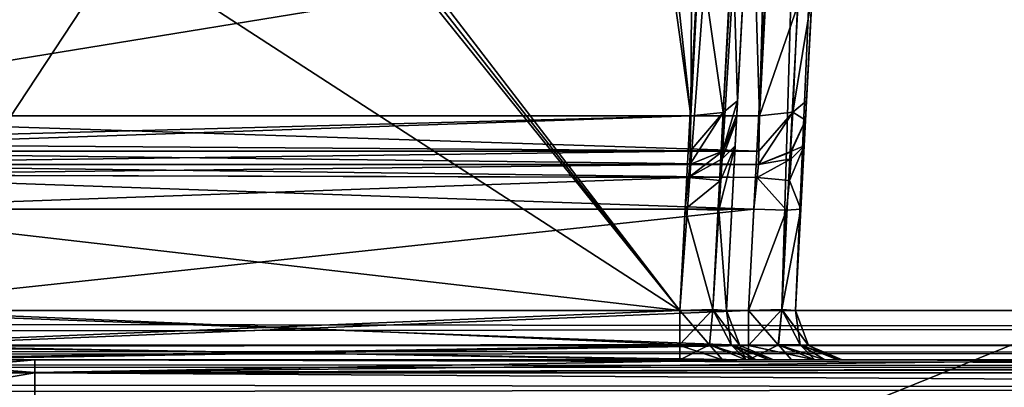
# Model space of a CAD drawing. Header units: inches. Extents: x -9.7 to 9.7, y -2.4 to 4.3.
# Tile 527 of 656: x -1.598 to -0.967, y -1.623 to -1.387. Entities that reach past the tile are written whole.
import ezdxf

# ---------------------------------------------------------------- set-up
doc = ezdxf.new("R2010")
doc.units = ezdxf.units.IN
doc.header["$LTSCALE"] = 101.851852
doc.header["$MEASUREMENT"] = 0
for name, color, linetype in [('12297', 7, 'CONTINUOUS'), ('12298', 7, 'CONTINUOUS'), ('12299', 7, 'CONTINUOUS'), ('12300', 7, 'CONTINUOUS'), ('1430', 7, 'CONTINUOUS'), ('1431', 7, 'CONTINUOUS'), ('1432', 7, 'CONTINUOUS'), ('1433', 7, 'CONTINUOUS'), ('1447', 7, 'CONTINUOUS'), ('1448', 7, 'CONTINUOUS'), ('1453', 7, 'CONTINUOUS'), ('1454', 7, 'CONTINUOUS'), ('1463', 7, 'CONTINUOUS'), ('1464', 7, 'CONTINUOUS'), ('1465', 7, 'CONTINUOUS'), ('1466', 7, 'CONTINUOUS'), ('1467', 7, 'CONTINUOUS'), ('1468', 7, 'CONTINUOUS'), ('1469', 7, 'CONTINUOUS'), ('1470', 7, 'CONTINUOUS'), ('1471', 7, 'CONTINUOUS'), ('1472', 7, 'CONTINUOUS'), ('1473', 7, 'CONTINUOUS'), ('166', 7, 'CONTINUOUS'), ('175', 7, 'CONTINUOUS'), ('1942', 7, 'CONTINUOUS'), ('200', 7, 'CONTINUOUS'), ('2148', 7, 'CONTINUOUS'), ('230', 7, 'CONTINUOUS'), ('231', 7, 'CONTINUOUS'), ('2690', 7, 'CONTINUOUS'), ('3858', 7, 'CONTINUOUS'), ('3863', 7, 'CONTINUOUS'), ('4284', 7, 'CONTINUOUS'), ('467', 7, 'CONTINUOUS'), ('5995', 7, 'CONTINUOUS'), ('8370', 7, 'CONTINUOUS'), ('8384', 7, 'CONTINUOUS'), ('852', 7, 'CONTINUOUS'), ('855', 7, 'CONTINUOUS'), ('856', 7, 'CONTINUOUS'), ('857', 7, 'CONTINUOUS'), ('858', 7, 'CONTINUOUS'), ('863', 7, 'CONTINUOUS'), ('864', 7, 'CONTINUOUS'), ('865', 7, 'CONTINUOUS'), ('866', 7, 'CONTINUOUS'), ('867', 7, 'CONTINUOUS'), ('868', 7, 'CONTINUOUS'), ('869', 7, 'CONTINUOUS'), ('870', 7, 'CONTINUOUS'), ('871', 7, 'CONTINUOUS')]:
    doc.layers.add(name, color=color, linetype=linetype)

msp = doc.modelspace()

# ---------------------------------------------------------------- linework, layer by layer
at = {"layer": '12297', "linetype": 'CONTINUOUS'}
for points in [[(-1.10338, -1.47147, -4.11649), (-1.09437, -1.45157, -4.11652), (-1.09523, -1.46806, -4.15781), (-1.10338, -1.47147, -4.11649)], [(-1.09523, -1.46806, -4.15781), (-1.09735, -1.50846, -4.17641), (-1.10464, -1.49027, -4.14986), (-1.09523, -1.46806, -4.15781)], [(-1.09523, -1.46806, -4.15781), (-1.10464, -1.49027, -4.14986), (-1.10355, -1.47637, -4.13576), (-1.09523, -1.46806, -4.15781)], [(-1.10338, -1.47147, -4.11649), (-1.09523, -1.46806, -4.15781), (-1.10355, -1.47637, -4.13576), (-1.10338, -1.47147, -4.11649)], [(-1.12433, -1.48, -4.11649), (-1.10338, -1.47147, -4.11649), (-1.10355, -1.47637, -4.13576), (-1.12433, -1.48, -4.11649)], [(-1.10355, -1.47637, -4.13576), (-1.10464, -1.49027, -4.14986), (-1.12519, -1.48822, -4.13712), (-1.10355, -1.47637, -4.13576)], [(-1.12433, -1.48, -4.11649), (-1.10355, -1.47637, -4.13576), (-1.12519, -1.48822, -4.13712), (-1.12433, -1.48, -4.11649)], [(-1.10649, -1.50908, -4.15492), (-1.12731, -1.50843, -4.14645), (-1.12519, -1.48822, -4.13712), (-1.10649, -1.50908, -4.15492)], [(-1.10464, -1.49027, -4.14986), (-1.10649, -1.50908, -4.15492), (-1.12519, -1.48822, -4.13712), (-1.10464, -1.49027, -4.14986)], [(-1.09735, -1.50846, -4.17641), (-1.10649, -1.50908, -4.15492), (-1.10464, -1.49027, -4.14986), (-1.09735, -1.50846, -4.17641)]]:
    msp.add_3dface(points, dxfattribs=at)
at = {"layer": '12298', "linetype": 'CONTINUOUS'}
for points in [[(-1.13071, -1.57343, -4.14986), (-1.12731, -1.50843, -4.14645), (-1.10649, -1.50908, -4.15492), (-1.13071, -1.57343, -4.14986)], [(-1.10947, -1.57279, -4.15861), (-1.13071, -1.57343, -4.14986), (-1.10649, -1.50908, -4.15492), (-1.10947, -1.57279, -4.15861)], [(-1.10075, -1.57343, -4.17981), (-1.10947, -1.57279, -4.15861), (-1.09735, -1.50846, -4.17641), (-1.10075, -1.57343, -4.17981)], [(-1.09735, -1.50846, -4.17641), (-1.10947, -1.57279, -4.15861), (-1.10649, -1.50908, -4.15492), (-1.09735, -1.50846, -4.17641)]]:
    msp.add_3dface(points, dxfattribs=at)
at = {"layer": '12299', "linetype": 'CONTINUOUS'}
for points in [[(-1.12731, -1.50843, -4.14645), (-1.73311, -1.57343, -4.14986), (-1.73944, -1.50843, -4.14645), (-1.12731, -1.50843, -4.14645)], [(-1.13071, -1.57343, -4.14986), (-1.73311, -1.57343, -4.14986), (-1.12731, -1.50843, -4.14645), (-1.13071, -1.57343, -4.14986)]]:
    msp.add_3dface(points, dxfattribs=at)
at = {"layer": '12300', "linetype": 'CONTINUOUS'}
for points in [[(-1.79654, -1.48, -4.11649), (-1.12433, -1.48, -4.11649), (-1.12519, -1.48822, -4.13712), (-1.79654, -1.48, -4.11649)], [(-1.79654, -1.48, -4.11649), (-1.12519, -1.48822, -4.13712), (-1.75929, -1.48645, -4.13507), (-1.79654, -1.48, -4.11649)], [(-1.12731, -1.50843, -4.14645), (-1.73944, -1.50843, -4.14645), (-1.75929, -1.48645, -4.13507), (-1.12731, -1.50843, -4.14645)], [(-1.12519, -1.48822, -4.13712), (-1.12731, -1.50843, -4.14645), (-1.75929, -1.48645, -4.13507), (-1.12519, -1.48822, -4.13712)]]:
    msp.add_3dface(points, dxfattribs=at)
at = {"layer": '1430', "linetype": 'CONTINUOUS'}
for points in [[(-1.09641, -0.64895, 3.78276), (-1.14486, -1.57343, 4.39629), (-1.09584, -0.6382, 4.4453), (-1.09641, -0.64895, 3.78276)], [(-1.14145, -1.50846, 4.17641), (-1.14486, -1.57343, 4.39629), (-1.09641, -0.64895, 3.78276), (-1.14145, -1.50846, 4.17641)], [(-1.13933, -1.46806, 4.15781), (-1.14145, -1.50846, 4.17641), (-1.09641, -0.64895, 3.78276), (-1.13933, -1.46806, 4.15781)], [(-1.13847, -1.45157, 4.11652), (-1.13933, -1.46806, 4.15781), (-1.09641, -0.64895, 3.78276), (-1.13847, -1.45157, 4.11652)], [(-1.0979, -0.67738, 3.79138), (-1.13847, -1.45157, 4.11652), (-1.09641, -0.64895, 3.78276), (-1.0979, -0.67738, 3.79138)], [(-1.13847, -1.45157, 3.86955), (-1.13847, -1.45157, 4.11652), (-1.0979, -0.67738, 3.79138), (-1.13847, -1.45157, 3.86955)], [(-1.13829, -1.44816, 3.8584), (-1.13847, -1.45157, 3.86955), (-1.0979, -0.67738, 3.79138), (-1.13829, -1.44816, 3.8584)], [(-1.13781, -1.43906, 3.85101), (-1.13829, -1.44816, 3.8584), (-1.0979, -0.67738, 3.79138), (-1.13781, -1.43906, 3.85101)], [(-1.13218, -1.33148, 3.80754), (-1.13781, -1.43906, 3.85101), (-1.0979, -0.67738, 3.79138), (-1.13218, -1.33148, 3.80754)], [(-1.14486, -1.57343, 4.17981), (-1.14486, -1.57343, 4.39629), (-1.14145, -1.50846, 4.17641), (-1.14486, -1.57343, 4.17981)]]:
    msp.add_3dface(points, dxfattribs=at)
at = {"layer": '1431', "linetype": 'CONTINUOUS'}
for points in [[(-1.14486, -1.57343, 4.39629), (-1.14486, -1.57343, 4.17981), (-1.13647, -1.59584, 4.17981), (-1.14486, -1.57343, 4.39629)], [(-1.13643, -1.59589, 4.39629), (-1.14486, -1.57343, 4.39629), (-1.13647, -1.59584, 4.17981), (-1.13643, -1.59589, 4.39629)], [(-1.1149, -1.605, 4.17983), (-1.13643, -1.59589, 4.39629), (-1.13647, -1.59584, 4.17981), (-1.1149, -1.605, 4.17983)], [(-1.1149, -1.605, 4.17983), (-1.1149, -1.605, 4.39628), (-1.13643, -1.59589, 4.39629), (-1.1149, -1.605, 4.17983)]]:
    msp.add_3dface(points, dxfattribs=at)
at = {"layer": '1432', "linetype": 'CONTINUOUS'}
for points in [[(-1.17481, -1.59526, 4.43408), (-1.17481, -1.57343, 4.42625), (-1.15357, -1.57279, 4.41749), (-1.17481, -1.59526, 4.43408)], [(-1.1558, -1.59547, 4.42919), (-1.17481, -1.59526, 4.43408), (-1.15357, -1.57279, 4.41749), (-1.1558, -1.59547, 4.42919)], [(-1.14191, -1.59547, 4.41529), (-1.1558, -1.59547, 4.42919), (-1.15357, -1.57279, 4.41749), (-1.14191, -1.59547, 4.41529)], [(-1.14486, -1.57343, 4.39629), (-1.14191, -1.59547, 4.41529), (-1.15357, -1.57279, 4.41749), (-1.14486, -1.57343, 4.39629)], [(-1.14486, -1.57343, 4.39629), (-1.13643, -1.59589, 4.39629), (-1.14191, -1.59547, 4.41529), (-1.14486, -1.57343, 4.39629)], [(-1.17483, -1.605, 4.45621), (-1.17481, -1.59526, 4.43408), (-1.1558, -1.59547, 4.42919), (-1.17483, -1.605, 4.45621)], [(-1.13245, -1.605, 4.43868), (-1.17483, -1.605, 4.45621), (-1.1558, -1.59547, 4.42919), (-1.13245, -1.605, 4.43868)], [(-1.13245, -1.605, 4.43868), (-1.1558, -1.59547, 4.42919), (-1.14191, -1.59547, 4.41529), (-1.13245, -1.605, 4.43868)], [(-1.13643, -1.59589, 4.39629), (-1.13245, -1.605, 4.43868), (-1.14191, -1.59547, 4.41529), (-1.13643, -1.59589, 4.39629)], [(-1.1149, -1.605, 4.39628), (-1.13245, -1.605, 4.43868), (-1.13643, -1.59589, 4.39629), (-1.1149, -1.605, 4.39628)]]:
    msp.add_3dface(points, dxfattribs=at)
at = {"layer": '1433', "linetype": 'CONTINUOUS'}
for points in [[(-1.10467, -0.63882, 4.46648), (-1.17481, -1.57343, 4.42625), (-1.1258, -0.63817, 4.47526), (-1.10467, -0.63882, 4.46648)], [(-1.15357, -1.57279, 4.41749), (-1.17481, -1.57343, 4.42625), (-1.10467, -0.63882, 4.46648), (-1.15357, -1.57279, 4.41749)], [(-1.09584, -0.6382, 4.4453), (-1.14486, -1.57343, 4.39629), (-1.15357, -1.57279, 4.41749), (-1.09584, -0.6382, 4.4453)], [(-1.09584, -0.6382, 4.4453), (-1.15357, -1.57279, 4.41749), (-1.10467, -0.63882, 4.46648), (-1.09584, -0.6382, 4.4453)]]:
    msp.add_3dface(points, dxfattribs=at)
at = {"layer": '1447', "linetype": 'CONTINUOUS'}
for points in [[(-1.1258, -0.63817, 4.47526), (-1.17481, -1.57343, 4.42625), (-1.8937, -0.63817, 4.47526), (-1.1258, -0.63817, 4.47526)], [(-1.8937, -0.63817, 4.47526), (-1.17481, -1.57343, 4.42625), (-1.75007, -0.84341, 4.46451), (-1.8937, -0.63817, 4.47526)], [(-1.17481, -1.57343, 4.42625), (-1.73027, -0.88351, 4.4624), (-1.75007, -0.84341, 4.46451), (-1.17481, -1.57343, 4.42625)], [(-1.73027, -0.88351, 4.4624), (-1.17481, -1.57343, 4.42625), (-1.70705, -1.22837, 4.44433), (-1.73027, -0.88351, 4.4624)], [(-1.17481, -1.57343, 4.42625), (-1.68549, -1.57343, 4.42625), (-1.70705, -1.22837, 4.44433), (-1.17481, -1.57343, 4.42625)]]:
    msp.add_3dface(points, dxfattribs=at)
at = {"layer": '1448', "linetype": 'CONTINUOUS'}
for points in [[(-1.17481, -1.57343, 4.42625), (-1.17481, -1.59526, 4.43408), (-1.68549, -1.57343, 4.42625), (-1.17481, -1.57343, 4.42625)], [(-1.68549, -1.57343, 4.42625), (-1.17481, -1.59526, 4.43408), (-1.68549, -1.59595, 4.43473), (-1.68549, -1.57343, 4.42625)], [(-1.17481, -1.59526, 4.43408), (-1.17483, -1.605, 4.45621), (-1.68549, -1.59595, 4.43473), (-1.17481, -1.59526, 4.43408)], [(-1.17483, -1.605, 4.45621), (-1.68548, -1.605, 4.45621), (-1.68549, -1.59595, 4.43473), (-1.17483, -1.605, 4.45621)]]:
    msp.add_3dface(points, dxfattribs=at)
at = {"layer": '1453', "linetype": 'CONTINUOUS'}
for points in [[(-1.58789, -1.605, 4.14496), (-1.17482, -1.605, 4.1199), (-1.73311, -1.605, 4.1199), (-1.58789, -1.605, 4.14496)], [(-1.69199, -1.605, 4.17797), (-1.58789, -1.605, 4.14496), (-1.73311, -1.605, 4.1199), (-1.69199, -1.605, 4.17797)], [(-1.12606, -1.605, 4.14496), (-1.17482, -1.605, 4.1199), (-1.58789, -1.605, 4.14496), (-1.12606, -1.605, 4.14496)], [(-1.17482, -1.605, 4.1199), (-1.12606, -1.605, 4.14496), (-1.14746, -1.605, 4.12651), (-1.17482, -1.605, 4.1199)]]:
    msp.add_3dface(points, dxfattribs=at)
at = {"layer": '1454', "linetype": 'CONTINUOUS'}
for points in [[(-1.73311, -1.57343, 4.14986), (-1.73311, -1.5962, 4.14112), (-1.17481, -1.57343, 4.14986), (-1.73311, -1.57343, 4.14986)], [(-1.17481, -1.57343, 4.14986), (-1.73311, -1.5962, 4.14112), (-1.17481, -1.59589, 4.14143), (-1.17481, -1.57343, 4.14986)], [(-1.73311, -1.605, 4.1199), (-1.17482, -1.605, 4.1199), (-1.17481, -1.59589, 4.14143), (-1.73311, -1.605, 4.1199)], [(-1.73311, -1.5962, 4.14112), (-1.73311, -1.605, 4.1199), (-1.17481, -1.59589, 4.14143), (-1.73311, -1.5962, 4.14112)]]:
    msp.add_3dface(points, dxfattribs=at)
at = {"layer": '1463', "linetype": 'CONTINUOUS'}
for points in [[(-1.82228, -1.48, 3.86955), (-1.79654, -1.48, 4.11649), (-1.16843, -1.48, 4.11649), (-1.82228, -1.48, 3.86955)], [(-1.16843, -1.48, 3.86955), (-1.82228, -1.48, 3.86955), (-1.16843, -1.48, 4.11649), (-1.16843, -1.48, 3.86955)]]:
    msp.add_3dface(points, dxfattribs=at)
at = {"layer": '1464', "linetype": 'CONTINUOUS'}
for points in [[(-1.82228, -1.4663, 3.83516), (-1.82228, -1.47127, 3.84133), (-1.16777, -1.44873, 3.82319), (-1.82228, -1.4663, 3.83516)], [(-1.82228, -1.44873, 3.82319), (-1.82228, -1.4663, 3.83516), (-1.16777, -1.44873, 3.82319), (-1.82228, -1.44873, 3.82319)], [(-1.16777, -1.44873, 3.82319), (-1.82228, -1.47127, 3.84133), (-1.16825, -1.47146, 3.8416), (-1.16777, -1.44873, 3.82319)], [(-1.82228, -1.47127, 3.84133), (-1.82228, -1.48, 3.86955), (-1.16825, -1.47146, 3.8416), (-1.82228, -1.47127, 3.84133)], [(-1.82228, -1.48, 3.86955), (-1.16843, -1.48, 3.86955), (-1.16825, -1.47146, 3.8416), (-1.82228, -1.48, 3.86955)]]:
    msp.add_3dface(points, dxfattribs=at)
at = {"layer": '1465', "linetype": 'CONTINUOUS'}
for points in [[(-1.13829, -1.44816, 3.8584), (-1.13781, -1.43906, 3.85101), (-1.14747, -1.47147, 3.86955), (-1.13829, -1.44816, 3.8584)], [(-1.14747, -1.47147, 3.86955), (-1.13781, -1.43906, 3.85101), (-1.14712, -1.44656, 3.83123), (-1.14747, -1.47147, 3.86955)], [(-1.16825, -1.47146, 3.8416), (-1.16843, -1.48, 3.86955), (-1.14712, -1.44656, 3.83123), (-1.16825, -1.47146, 3.8416)], [(-1.16843, -1.48, 3.86955), (-1.14747, -1.47147, 3.86955), (-1.14712, -1.44656, 3.83123), (-1.16843, -1.48, 3.86955)], [(-1.16777, -1.44873, 3.82319), (-1.16825, -1.47146, 3.8416), (-1.14712, -1.44656, 3.83123), (-1.16777, -1.44873, 3.82319)], [(-1.13847, -1.45157, 3.86955), (-1.13829, -1.44816, 3.8584), (-1.14747, -1.47147, 3.86955), (-1.13847, -1.45157, 3.86955)]]:
    msp.add_3dface(points, dxfattribs=at)
at = {"layer": '1466', "linetype": 'CONTINUOUS'}
for points in [[(-1.13847, -1.45157, 4.11652), (-1.13847, -1.45157, 3.86955), (-1.14747, -1.47147, 3.86955), (-1.13847, -1.45157, 4.11652)], [(-1.13847, -1.45157, 4.11652), (-1.14747, -1.47147, 3.86955), (-1.1473, -1.4713, 4.11649), (-1.13847, -1.45157, 4.11652)], [(-1.16843, -1.48, 3.86955), (-1.16843, -1.48, 4.11649), (-1.1473, -1.4713, 4.11649), (-1.16843, -1.48, 3.86955)], [(-1.14747, -1.47147, 3.86955), (-1.16843, -1.48, 3.86955), (-1.1473, -1.4713, 4.11649), (-1.14747, -1.47147, 3.86955)]]:
    msp.add_3dface(points, dxfattribs=at)
at = {"layer": '1467', "linetype": 'CONTINUOUS'}
for points in [[(-1.13933, -1.46806, 4.15781), (-1.13847, -1.45157, 4.11652), (-1.14765, -1.47637, 4.13575), (-1.13933, -1.46806, 4.15781)], [(-1.13847, -1.45157, 4.11652), (-1.1473, -1.4713, 4.11649), (-1.14765, -1.47637, 4.13575), (-1.13847, -1.45157, 4.11652)], [(-1.14145, -1.50846, 4.17641), (-1.13933, -1.46806, 4.15781), (-1.14992, -1.50908, 4.15559), (-1.14145, -1.50846, 4.17641)], [(-1.14992, -1.50908, 4.15559), (-1.13933, -1.46806, 4.15781), (-1.14874, -1.49026, 4.14985), (-1.14992, -1.50908, 4.15559)], [(-1.14874, -1.49026, 4.14985), (-1.13933, -1.46806, 4.15781), (-1.14765, -1.47637, 4.13575), (-1.14874, -1.49026, 4.14985)], [(-1.1473, -1.4713, 4.11649), (-1.16843, -1.48, 4.11649), (-1.16929, -1.48822, 4.13712), (-1.1473, -1.4713, 4.11649)], [(-1.14765, -1.47637, 4.13575), (-1.1473, -1.4713, 4.11649), (-1.16929, -1.48822, 4.13712), (-1.14765, -1.47637, 4.13575)], [(-1.14874, -1.49026, 4.14985), (-1.14765, -1.47637, 4.13575), (-1.16929, -1.48822, 4.13712), (-1.14874, -1.49026, 4.14985)], [(-1.17141, -1.50843, 4.14645), (-1.14874, -1.49026, 4.14985), (-1.16929, -1.48822, 4.13712), (-1.17141, -1.50843, 4.14645)], [(-1.14992, -1.50908, 4.15559), (-1.14874, -1.49026, 4.14985), (-1.17141, -1.50843, 4.14645), (-1.14992, -1.50908, 4.15559)]]:
    msp.add_3dface(points, dxfattribs=at)
at = {"layer": '1468', "linetype": 'CONTINUOUS'}
for points in [[(-1.17141, -1.50843, 4.14645), (-1.17481, -1.57343, 4.14986), (-1.15361, -1.57279, 4.15857), (-1.17141, -1.50843, 4.14645)], [(-1.14992, -1.50908, 4.15559), (-1.17141, -1.50843, 4.14645), (-1.15361, -1.57279, 4.15857), (-1.14992, -1.50908, 4.15559)], [(-1.14486, -1.57343, 4.17981), (-1.14992, -1.50908, 4.15559), (-1.15361, -1.57279, 4.15857), (-1.14486, -1.57343, 4.17981)], [(-1.14486, -1.57343, 4.17981), (-1.14145, -1.50846, 4.17641), (-1.14992, -1.50908, 4.15559), (-1.14486, -1.57343, 4.17981)]]:
    msp.add_3dface(points, dxfattribs=at)
at = {"layer": '1469', "linetype": 'CONTINUOUS'}
for points in [[(-1.15361, -1.57279, 4.15857), (-1.17481, -1.57343, 4.14986), (-1.15581, -1.59547, 4.14691), (-1.15361, -1.57279, 4.15857)], [(-1.17481, -1.57343, 4.14986), (-1.17481, -1.59589, 4.14143), (-1.15581, -1.59547, 4.14691), (-1.17481, -1.57343, 4.14986)], [(-1.15361, -1.57279, 4.15857), (-1.15581, -1.59547, 4.14691), (-1.14191, -1.59547, 4.1608), (-1.15361, -1.57279, 4.15857)], [(-1.13647, -1.59584, 4.17981), (-1.14486, -1.57343, 4.17981), (-1.15361, -1.57279, 4.15857), (-1.13647, -1.59584, 4.17981)], [(-1.13647, -1.59584, 4.17981), (-1.15361, -1.57279, 4.15857), (-1.14191, -1.59547, 4.1608), (-1.13647, -1.59584, 4.17981)], [(-1.17481, -1.59589, 4.14143), (-1.14746, -1.605, 4.12651), (-1.15581, -1.59547, 4.14691), (-1.17481, -1.59589, 4.14143)], [(-1.14746, -1.605, 4.12651), (-1.12606, -1.605, 4.14496), (-1.15581, -1.59547, 4.14691), (-1.14746, -1.605, 4.12651)], [(-1.15581, -1.59547, 4.14691), (-1.12606, -1.605, 4.14496), (-1.14191, -1.59547, 4.1608), (-1.15581, -1.59547, 4.14691)], [(-1.12606, -1.605, 4.14496), (-1.11774, -1.605, 4.16156), (-1.14191, -1.59547, 4.1608), (-1.12606, -1.605, 4.14496)], [(-1.11774, -1.605, 4.16156), (-1.1149, -1.605, 4.17983), (-1.14191, -1.59547, 4.1608), (-1.11774, -1.605, 4.16156)], [(-1.1149, -1.605, 4.17983), (-1.13647, -1.59584, 4.17981), (-1.14191, -1.59547, 4.1608), (-1.1149, -1.605, 4.17983)], [(-1.17482, -1.605, 4.1199), (-1.14746, -1.605, 4.12651), (-1.17481, -1.59589, 4.14143), (-1.17482, -1.605, 4.1199)]]:
    msp.add_3dface(points, dxfattribs=at)
at = {"layer": '1470', "linetype": 'CONTINUOUS'}
for points in [[(-1.73311, -1.57343, 4.14986), (-1.17481, -1.57343, 4.14986), (-1.73944, -1.50843, 4.14645), (-1.73311, -1.57343, 4.14986)], [(-1.73944, -1.50843, 4.14645), (-1.17481, -1.57343, 4.14986), (-1.17141, -1.50843, 4.14645), (-1.73944, -1.50843, 4.14645)]]:
    msp.add_3dface(points, dxfattribs=at)
at = {"layer": '1471', "linetype": 'CONTINUOUS'}
for points in [[(-1.79654, -1.48, 4.11649), (-1.75929, -1.48645, 4.13507), (-1.16843, -1.48, 4.11649), (-1.79654, -1.48, 4.11649)], [(-1.16843, -1.48, 4.11649), (-1.75929, -1.48645, 4.13507), (-1.16929, -1.48822, 4.13712), (-1.16843, -1.48, 4.11649)], [(-1.75929, -1.48645, 4.13507), (-1.73944, -1.50843, 4.14645), (-1.16929, -1.48822, 4.13712), (-1.75929, -1.48645, 4.13507)], [(-1.73944, -1.50843, 4.14645), (-1.17141, -1.50843, 4.14645), (-1.16929, -1.48822, 4.13712), (-1.73944, -1.50843, 4.14645)]]:
    msp.add_3dface(points, dxfattribs=at)
at = {"layer": '1472', "linetype": 'CONTINUOUS'}
for points in [[(-1.13781, -1.43906, 3.85101), (-1.13218, -1.33148, 3.80754), (-1.14083, -1.33877, 3.78836), (-1.13781, -1.43906, 3.85101)], [(-1.16777, -1.44873, 3.82319), (-1.14712, -1.44656, 3.83123), (-1.16213, -1.34115, 3.77972), (-1.16777, -1.44873, 3.82319)], [(-1.16213, -1.34115, 3.77972), (-1.14712, -1.44656, 3.83123), (-1.14083, -1.33877, 3.78836), (-1.16213, -1.34115, 3.77972)], [(-1.14712, -1.44656, 3.83123), (-1.13781, -1.43906, 3.85101), (-1.14083, -1.33877, 3.78836), (-1.14712, -1.44656, 3.83123)]]:
    msp.add_3dface(points, dxfattribs=at)
at = {"layer": '1473', "linetype": 'CONTINUOUS'}
for points in [[(-1.83865, -1.13627, 3.69695), (-1.82228, -1.44873, 3.82319), (-1.21131, -1.13627, 3.69695), (-1.83865, -1.13627, 3.69695)], [(-1.82228, -1.44873, 3.82319), (-1.16777, -1.44873, 3.82319), (-1.21131, -1.13627, 3.69695), (-1.82228, -1.44873, 3.82319)], [(-1.21131, -1.13627, 3.69695), (-1.16777, -1.44873, 3.82319), (-1.19242, -1.22216, 3.73165), (-1.21131, -1.13627, 3.69695)], [(-1.19242, -1.22216, 3.73165), (-1.16777, -1.44873, 3.82319), (-1.16691, -1.30154, 3.76372), (-1.19242, -1.22216, 3.73165)], [(-1.16777, -1.44873, 3.82319), (-1.16213, -1.34115, 3.77972), (-1.16691, -1.30154, 3.76372), (-1.16777, -1.44873, 3.82319)]]:
    msp.add_3dface(points, dxfattribs=at)
at = {"layer": '166', "linetype": 'CONTINUOUS'}
for points in [[(8.075, -1.605, 4.09849), (-8.075, -1.605, 4.09849), (8.075, -1.605, -4.09849), (8.075, -1.605, 4.09849)], [(8.075, -1.605, -4.09849), (-8.075, -1.605, 4.09849), (-8.075, -1.605, -4.09849), (8.075, -1.605, -4.09849)]]:
    msp.add_3dface(points, dxfattribs=at)
at = {"layer": '175', "linetype": 'CONTINUOUS'}
for points in [[(8.57824, -1.605, 4.59779), (-8.57822, -1.605, 4.59779), (5.96565, -1.605, 4.58254), (8.57824, -1.605, 4.59779)], [(5.96565, -1.605, 4.58254), (-8.57822, -1.605, 4.59779), (1.96565, -1.605, 4.58254), (5.96565, -1.605, 4.58254)], [(1.96565, -1.605, 4.58254), (-8.57822, -1.605, 4.59779), (-1.98604, -1.605, 4.58467), (1.96565, -1.605, 4.58254)], [(-8.57821, -1.605, -4.59779), (8.57824, -1.605, -4.59779), (-5.96565, -1.605, -4.58254), (-8.57821, -1.605, -4.59779)], [(-5.96565, -1.605, -4.58254), (8.57824, -1.605, -4.59779), (-1.96565, -1.605, -4.58254), (-5.96565, -1.605, -4.58254)], [(1.86027, -1.605, 4.53864), (1.96565, -1.605, 4.58254), (-1.98604, -1.605, 4.58467), (1.86027, -1.605, 4.53864)], [(1.68548, -1.605, 4.45621), (1.86027, -1.605, 4.53864), (-1.98604, -1.605, 4.58467), (1.68548, -1.605, 4.45621)], [(1.17483, -1.605, 4.45621), (1.68548, -1.605, 4.45621), (-1.98604, -1.605, 4.58467), (1.17483, -1.605, 4.45621)], [(0.82517, -1.605, 4.45621), (1.17483, -1.605, 4.45621), (-1.98604, -1.605, 4.58467), (0.82517, -1.605, 4.45621)], [(-0.82517, -1.605, 4.45621), (0.82517, -1.605, 4.45621), (-1.98604, -1.605, 4.58467), (-0.82517, -1.605, 4.45621)], [(-0.86758, -1.605, 4.43865), (-0.82517, -1.605, 4.45621), (-1.98604, -1.605, 4.58467), (-0.86758, -1.605, 4.43865)], [(-1.17483, -1.605, 4.45621), (-0.86758, -1.605, 4.43865), (-1.98604, -1.605, 4.58467), (-1.17483, -1.605, 4.45621)], [(-1.8773, -1.605, 4.55025), (-1.17483, -1.605, 4.45621), (-1.98604, -1.605, 4.58467), (-1.8773, -1.605, 4.55025)], [(-1.96565, -1.605, -4.58254), (8.57824, -1.605, -4.59779), (1.98604, -1.605, -4.58467), (-1.96565, -1.605, -4.58254)], [(-1.86027, -1.605, -4.53864), (-1.96565, -1.605, -4.58254), (1.98604, -1.605, -4.58467), (-1.86027, -1.605, -4.53864)], [(-1.68548, -1.605, 4.45621), (-1.17483, -1.605, 4.45621), (-1.8773, -1.605, 4.55025), (-1.68548, -1.605, 4.45621)], [(-1.68548, -1.605, -4.45621), (-1.86027, -1.605, -4.53864), (1.98604, -1.605, -4.58467), (-1.68548, -1.605, -4.45621)], [(-1.13072, -1.605, -4.45621), (-1.68548, -1.605, -4.45621), (1.98604, -1.605, -4.58467), (-1.13072, -1.605, -4.45621)], [(-0.8851, -1.605, 4.39627), (-0.86758, -1.605, 4.43865), (-1.17483, -1.605, 4.45621), (-0.8851, -1.605, 4.39627)], [(-1.13245, -1.605, 4.43868), (-0.8851, -1.605, 4.39627), (-1.17483, -1.605, 4.45621), (-1.13245, -1.605, 4.43868)], [(-0.8851, -1.605, 4.17982), (-0.8851, -1.605, 4.39627), (-1.13245, -1.605, 4.43868), (-0.8851, -1.605, 4.17982)], [(-1.1149, -1.605, 4.39628), (-0.8851, -1.605, 4.17982), (-1.13245, -1.605, 4.43868), (-1.1149, -1.605, 4.39628)], [(-1.08832, -1.605, -4.43865), (-1.13072, -1.605, -4.45621), (-0.86928, -1.605, -4.45621), (-1.08832, -1.605, -4.43865)], [(-0.86928, -1.605, -4.45621), (-1.13072, -1.605, -4.45621), (1.98604, -1.605, -4.58467), (-0.86928, -1.605, -4.45621)], [(-1.12606, -1.605, 4.14496), (-0.87394, -1.605, 4.14496), (-1.11774, -1.605, 4.16156), (-1.12606, -1.605, 4.14496)], [(-1.11774, -1.605, 4.16156), (-0.87394, -1.605, 4.14496), (-1.1149, -1.605, 4.17983), (-1.11774, -1.605, 4.16156)], [(-0.88225, -1.605, 4.16154), (-0.8851, -1.605, 4.17982), (-1.1149, -1.605, 4.39628), (-0.88225, -1.605, 4.16154)], [(-0.87394, -1.605, 4.14496), (-0.88225, -1.605, 4.16154), (-1.1149, -1.605, 4.39628), (-0.87394, -1.605, 4.14496)], [(-1.1149, -1.605, 4.17983), (-0.87394, -1.605, 4.14496), (-1.1149, -1.605, 4.39628), (-1.1149, -1.605, 4.17983)], [(-1.07079, -1.605, -4.39627), (-1.08832, -1.605, -4.43865), (-0.86928, -1.605, -4.45621), (-1.07079, -1.605, -4.39627)], [(-1.08196, -1.605, -4.14496), (-1.07365, -1.605, -4.16154), (-0.92921, -1.605, -4.39628), (-1.08196, -1.605, -4.14496)], [(-0.91804, -1.605, -4.14496), (-1.08196, -1.605, -4.14496), (-0.92636, -1.605, -4.16156), (-0.91804, -1.605, -4.14496)], [(-0.92636, -1.605, -4.16156), (-1.08196, -1.605, -4.14496), (-0.92921, -1.605, -4.17983), (-0.92636, -1.605, -4.16156)], [(-0.92921, -1.605, -4.17983), (-1.08196, -1.605, -4.14496), (-0.92921, -1.605, -4.39628), (-0.92921, -1.605, -4.17983)], [(-1.07365, -1.605, -4.16154), (-1.07079, -1.605, -4.17982), (-0.92921, -1.605, -4.39628), (-1.07365, -1.605, -4.16154)], [(-1.07079, -1.605, -4.17982), (-1.07079, -1.605, -4.39627), (-0.91165, -1.605, -4.43868), (-1.07079, -1.605, -4.17982)], [(-0.91165, -1.605, -4.43868), (-1.07079, -1.605, -4.39627), (-0.86928, -1.605, -4.45621), (-0.91165, -1.605, -4.43868)], [(-0.92921, -1.605, -4.39628), (-1.07079, -1.605, -4.17982), (-0.91165, -1.605, -4.43868), (-0.92921, -1.605, -4.39628)]]:
    msp.add_3dface(points, dxfattribs=at)
at = {"layer": '1942', "linetype": 'CONTINUOUS'}
for points in [[(-1.09371, -1.43906, -3.851), (-1.10237, -1.44636, -3.83183), (-1.09014, -1.37097, -3.82349), (-1.09371, -1.43906, -3.851)], [(-1.09014, -1.37097, -3.82349), (-1.10237, -1.44636, -3.83183), (-1.09945, -1.37848, -3.80372), (-1.09014, -1.37097, -3.82349)], [(-1.12367, -1.44873, -3.82319), (-1.1201, -1.38064, -3.79568), (-1.09945, -1.37848, -3.80372), (-1.12367, -1.44873, -3.82319)], [(-1.10237, -1.44636, -3.83183), (-1.12367, -1.44873, -3.82319), (-1.09945, -1.37848, -3.80372), (-1.10237, -1.44636, -3.83183)]]:
    msp.add_3dface(points, dxfattribs=at)
at = {"layer": '200', "linetype": 'CONTINUOUS'}
for points in [[(8.57837, -1.59603, 4.61919), (8.57837, -1.57343, 4.62775), (-8.57837, -1.59542, 4.61977), (8.57837, -1.59603, 4.61919)], [(-8.57837, -1.59542, 4.61977), (8.57837, -1.57343, 4.62775), (-8.57837, -1.57343, 4.62775), (-8.57837, -1.59542, 4.61977)], [(-8.57822, -1.605, 4.59779), (8.57837, -1.59603, 4.61919), (-8.57837, -1.59542, 4.61977), (-8.57822, -1.605, 4.59779)], [(-8.57822, -1.605, 4.59779), (8.57824, -1.605, 4.59779), (8.57837, -1.59603, 4.61919), (-8.57822, -1.605, 4.59779)]]:
    msp.add_3dface(points, dxfattribs=at)
at = {"layer": '2148', "linetype": 'CONTINUOUS'}
for points in [[(-1.58789, -1.605, -4.14496), (-1.08196, -1.605, -4.14496), (1.58789, -1.61295, -4.1653), (-1.58789, -1.605, -4.14496)], [(-1.58789, -1.605, -4.14496), (1.58789, -1.61295, -4.1653), (-1.58789, -1.61326, -4.16563), (-1.58789, -1.605, -4.14496)], [(-1.08196, -1.605, -4.14496), (-0.91804, -1.605, -4.14496), (1.58789, -1.61295, -4.1653), (-1.08196, -1.605, -4.14496)], [(1.58789, -1.61295, -4.1653), (1.58789, -1.63343, -4.17492), (-1.58789, -1.61326, -4.16563), (1.58789, -1.61295, -4.1653)], [(-1.58789, -1.61326, -4.16563), (1.58789, -1.63343, -4.17492), (-1.58789, -1.63343, -4.17492), (-1.58789, -1.61326, -4.16563)]]:
    msp.add_3dface(points, dxfattribs=at)
at = {"layer": '230', "linetype": 'CONTINUOUS'}
for points in [[(-8.57837, -1.59603, -4.61919), (-8.57837, -1.57343, -4.62775), (8.57837, -1.59542, -4.61977), (-8.57837, -1.59603, -4.61919)], [(8.57837, -1.59542, -4.61977), (-8.57837, -1.57343, -4.62775), (8.57837, -1.57343, -4.62775), (8.57837, -1.59542, -4.61977)], [(8.57824, -1.605, -4.59779), (-8.57837, -1.59603, -4.61919), (8.57837, -1.59542, -4.61977), (8.57824, -1.605, -4.59779)], [(8.57824, -1.605, -4.59779), (-8.57821, -1.605, -4.59779), (-8.57837, -1.59603, -4.61919), (8.57824, -1.605, -4.59779)]]:
    msp.add_3dface(points, dxfattribs=at)
at = {"layer": '231', "linetype": 'CONTINUOUS'}
for points in [[(8.57837, -1.57343, -4.62775), (-8.57837, -1.57343, -4.62775), (8.52935, -0.63817, -4.57874), (8.57837, -1.57343, -4.62775)], [(5.89693, -0.63817, -4.57874), (-8.57837, -1.57343, -4.62775), (5.12257, -0.63817, -4.57874), (5.89693, -0.63817, -4.57874)], [(-8.57837, -1.57343, -4.62775), (5.89693, -0.63817, -4.57874), (6.10307, -0.63817, -4.57874), (-8.57837, -1.57343, -4.62775)], [(5.12257, -0.63817, -4.57874), (-8.57837, -1.57343, -4.62775), (4.87743, -0.63817, -4.57874), (5.12257, -0.63817, -4.57874)], [(4.87743, -0.63817, -4.57874), (-8.57837, -1.57343, -4.62775), (4.10307, -0.63817, -4.57874), (4.87743, -0.63817, -4.57874)], [(4.10307, -0.63817, -4.57874), (-8.57837, -1.57343, -4.62775), (3.89693, -0.63817, -4.57874), (4.10307, -0.63817, -4.57874)], [(3.89693, -0.63817, -4.57874), (-8.57837, -1.57343, -4.62775), (3.12257, -0.63817, -4.57874), (3.89693, -0.63817, -4.57874)], [(3.12257, -0.63817, -4.57874), (-8.57837, -1.57343, -4.62775), (2.87743, -0.63817, -4.57874), (3.12257, -0.63817, -4.57874)], [(2.87743, -0.63817, -4.57874), (-8.57837, -1.57343, -4.62775), (2.10307, -0.63817, -4.57874), (2.87743, -0.63817, -4.57874)], [(2.10307, -0.63817, -4.57874), (-8.57837, -1.57343, -4.62775), (1.89693, -0.63817, -4.57874), (2.10307, -0.63817, -4.57874)], [(1.89693, -0.63817, -4.57874), (-8.57837, -1.57343, -4.62775), (-1.89693, -0.63817, -4.57874), (1.89693, -0.63817, -4.57874)], [(8.52935, -0.63817, -4.57874), (-8.57837, -1.57343, -4.62775), (7.12257, -0.63817, -4.57874), (8.52935, -0.63817, -4.57874)], [(7.12257, -0.63817, -4.57874), (-8.57837, -1.57343, -4.62775), (6.87743, -0.63817, -4.57874), (7.12257, -0.63817, -4.57874)], [(6.87743, -0.63817, -4.57874), (-8.57837, -1.57343, -4.62775), (6.10307, -0.63817, -4.57874), (6.87743, -0.63817, -4.57874)]]:
    msp.add_3dface(points, dxfattribs=at)
at = {"layer": '2690', "linetype": 'CONTINUOUS'}
for points in [[(1.12606, -1.605, 4.14496), (0.87394, -1.605, 4.14496), (-1.58789, -1.61322, 4.16559), (1.12606, -1.605, 4.14496)], [(1.58789, -1.605, 4.14496), (1.12606, -1.605, 4.14496), (-1.58789, -1.61322, 4.16559), (1.58789, -1.605, 4.14496)], [(0.87394, -1.605, 4.14496), (-0.87394, -1.605, 4.14496), (-1.58789, -1.61322, 4.16559), (0.87394, -1.605, 4.14496)], [(-0.87394, -1.605, 4.14496), (-1.12606, -1.605, 4.14496), (-1.58789, -1.61322, 4.16559), (-0.87394, -1.605, 4.14496)], [(-1.12606, -1.605, 4.14496), (-1.58789, -1.605, 4.14496), (-1.58789, -1.61322, 4.16559), (-1.12606, -1.605, 4.14496)], [(1.58789, -1.61326, 4.16563), (1.58789, -1.605, 4.14496), (-1.58789, -1.61322, 4.16559), (1.58789, -1.61326, 4.16563)], [(-1.58789, -1.63343, 4.17492), (1.58789, -1.61326, 4.16563), (-1.58789, -1.61322, 4.16559), (-1.58789, -1.63343, 4.17492)], [(1.58789, -1.63343, 4.17492), (1.58789, -1.61326, 4.16563), (-1.58789, -1.63343, 4.17492), (1.58789, -1.63343, 4.17492)]]:
    msp.add_3dface(points, dxfattribs=at)
at = {"layer": '3858', "linetype": 'CONTINUOUS'}
for points in [[(-8.075, -1.605, 4.09849), (8.075, -1.605, 4.09849), (8.075, -1.61324, 4.07784), (-8.075, -1.605, 4.09849)], [(-8.075, -1.605, 4.09849), (8.075, -1.61324, 4.07784), (-8.075, -1.61324, 4.07784), (-8.075, -1.605, 4.09849)], [(8.075, -1.63343, 4.06853), (-8.075, -1.63343, 4.06853), (-8.075, -1.61324, 4.07784), (8.075, -1.63343, 4.06853)], [(8.075, -1.61324, 4.07784), (8.075, -1.63343, 4.06853), (-8.075, -1.61324, 4.07784), (8.075, -1.61324, 4.07784)]]:
    msp.add_3dface(points, dxfattribs=at)
at = {"layer": '3863', "linetype": 'CONTINUOUS'}
for points in [[(8.075, -1.605, -4.09849), (-8.075, -1.605, -4.09849), (-8.075, -1.61324, -4.07784), (8.075, -1.605, -4.09849)], [(8.075, -1.61324, -4.07784), (8.075, -1.605, -4.09849), (-8.075, -1.61324, -4.07784), (8.075, -1.61324, -4.07784)], [(-8.075, -1.63343, -4.06853), (8.075, -1.63343, -4.06853), (8.075, -1.61324, -4.07784), (-8.075, -1.63343, -4.06853)], [(-8.075, -1.63343, -4.06853), (8.075, -1.61324, -4.07784), (-8.075, -1.61324, -4.07784), (-8.075, -1.63343, -4.06853)]]:
    msp.add_3dface(points, dxfattribs=at)
at = {"layer": '4284', "linetype": 'CONTINUOUS'}
for points in [[(-1.69213, -1.605, -4.17807), (-1.58789, -1.605, -4.14496), (-1.67098, -1.61244, -4.18785), (-1.69213, -1.605, -4.17807)], [(-1.58789, -1.605, -4.14496), (-1.58789, -1.61326, -4.16563), (-1.67098, -1.61244, -4.18785), (-1.58789, -1.605, -4.14496)], [(-1.58789, -1.61326, -4.16563), (-1.69768, -1.63195, -4.22232), (-1.67098, -1.61244, -4.18785), (-1.58789, -1.61326, -4.16563)], [(-1.58789, -1.61326, -4.16563), (-1.58789, -1.63343, -4.17492), (-1.69768, -1.63195, -4.22232), (-1.58789, -1.61326, -4.16563)]]:
    msp.add_3dface(points, dxfattribs=at)
at = {"layer": '467', "linetype": 'CONTINUOUS'}
for points in [[(-1.12257, -0.63817, 4.57874), (8.57837, -1.57343, 4.62775), (-1.08228, -0.62134, 4.57786), (-1.12257, -0.63817, 4.57874)], [(-1.08228, -0.62134, 4.57786), (8.57837, -1.57343, 4.62775), (-0.87743, -0.63817, 4.57874), (-1.08228, -0.62134, 4.57786)], [(-8.57837, -1.57343, 4.62775), (8.57837, -1.57343, 4.62775), (-8.52935, -0.63817, 4.57874), (-8.57837, -1.57343, 4.62775)], [(-8.52935, -0.63817, 4.57874), (8.57837, -1.57343, 4.62775), (-7.12257, -0.63817, 4.57874), (-8.52935, -0.63817, 4.57874)], [(-7.12257, -0.63817, 4.57874), (8.57837, -1.57343, 4.62775), (-6.87743, -0.63817, 4.57874), (-7.12257, -0.63817, 4.57874)], [(-6.87743, -0.63817, 4.57874), (8.57837, -1.57343, 4.62775), (-6.10307, -0.63817, 4.57874), (-6.87743, -0.63817, 4.57874)], [(-6.10307, -0.63817, 4.57874), (8.57837, -1.57343, 4.62775), (-5.89693, -0.63817, 4.57874), (-6.10307, -0.63817, 4.57874)], [(-5.89693, -0.63817, 4.57874), (8.57837, -1.57343, 4.62775), (-5.12257, -0.63817, 4.57874), (-5.89693, -0.63817, 4.57874)], [(-5.12257, -0.63817, 4.57874), (8.57837, -1.57343, 4.62775), (-4.87743, -0.63817, 4.57874), (-5.12257, -0.63817, 4.57874)], [(-4.87743, -0.63817, 4.57874), (8.57837, -1.57343, 4.62775), (-4.10307, -0.63817, 4.57874), (-4.87743, -0.63817, 4.57874)], [(8.57837, -1.57343, 4.62775), (-3.89693, -0.63817, 4.57874), (-4.10307, -0.63817, 4.57874), (8.57837, -1.57343, 4.62775)], [(-3.89693, -0.63817, 4.57874), (8.57837, -1.57343, 4.62775), (-3.12257, -0.63817, 4.57874), (-3.89693, -0.63817, 4.57874)], [(-3.12257, -0.63817, 4.57874), (8.57837, -1.57343, 4.62775), (-2.87743, -0.63817, 4.57874), (-3.12257, -0.63817, 4.57874)], [(-2.87743, -0.63817, 4.57874), (8.57837, -1.57343, 4.62775), (-2.10307, -0.63817, 4.57874), (-2.87743, -0.63817, 4.57874)], [(-2.10307, -0.63817, 4.57874), (8.57837, -1.57343, 4.62775), (-1.89693, -0.63817, 4.57874), (-2.10307, -0.63817, 4.57874)], [(-1.89693, -0.63817, 4.57874), (8.57837, -1.57343, 4.62775), (-1.12257, -0.63817, 4.57874), (-1.89693, -0.63817, 4.57874)]]:
    msp.add_3dface(points, dxfattribs=at)
at = {"layer": '5995', "linetype": 'CONTINUOUS'}
for points in [[(-1.58789, -1.605, 4.14496), (-1.69199, -1.605, 4.17797), (-1.58789, -1.61322, 4.16559), (-1.58789, -1.605, 4.14496)], [(-1.58789, -1.61322, 4.16559), (-1.69199, -1.605, 4.17797), (-1.67094, -1.61244, 4.18782), (-1.58789, -1.61322, 4.16559)], [(-1.58789, -1.63343, 4.17492), (-1.67094, -1.61244, 4.18782), (-1.69758, -1.63195, 4.22221), (-1.58789, -1.63343, 4.17492)], [(-1.58789, -1.63343, 4.17492), (-1.58789, -1.61322, 4.16559), (-1.67094, -1.61244, 4.18782), (-1.58789, -1.63343, 4.17492)]]:
    msp.add_3dface(points, dxfattribs=at)
at = {"layer": '8370', "linetype": 'CONTINUOUS'}
for points in [[(-2.79289, -2.4479, 13.45667), (2.79289, -2.4479, 13.45667), (-2.79289, -0.18516, 15.71941), (-2.79289, -2.4479, 13.45667)], [(-2.79289, -0.18516, 15.71941), (2.79289, -2.4479, 13.45667), (2.79289, -0.18516, 15.71941), (-2.79289, -0.18516, 15.71941)]]:
    msp.add_3dface(points, dxfattribs=at)
at = {"layer": '8384', "linetype": 'CONTINUOUS'}
for points in [[(-2.79289, -0.07414, 15.6084), (2.79289, -0.07414, 15.6084), (-2.79289, -2.33688, 13.34565), (-2.79289, -0.07414, 15.6084)], [(-2.79289, -2.33688, 13.34565), (2.79289, -0.07414, 15.6084), (2.79289, -2.33688, 13.34565), (-2.79289, -2.33688, 13.34565)]]:
    msp.add_3dface(points, dxfattribs=at)
at = {"layer": '852', "linetype": 'CONTINUOUS'}
for points in [[(-1.83865, -1.13627, -3.69695), (-1.19439, -1.13627, -3.69695), (-1.82228, -1.44873, -3.82319), (-1.83865, -1.13627, -3.69695)], [(-1.19439, -1.13627, -3.69695), (-1.16572, -1.24605, -3.7413), (-1.82228, -1.44873, -3.82319), (-1.19439, -1.13627, -3.69695)], [(-1.16572, -1.24605, -3.7413), (-1.12718, -1.33537, -3.77739), (-1.82228, -1.44873, -3.82319), (-1.16572, -1.24605, -3.7413)], [(-1.82228, -1.44873, -3.82319), (-1.12718, -1.33537, -3.77739), (-1.12367, -1.44873, -3.82319), (-1.82228, -1.44873, -3.82319)], [(-1.12367, -1.44873, -3.82319), (-1.12718, -1.33537, -3.77739), (-1.1212, -1.35515, -3.78538), (-1.12367, -1.44873, -3.82319)], [(-1.1201, -1.38064, -3.79568), (-1.12367, -1.44873, -3.82319), (-1.1212, -1.35515, -3.78538), (-1.1201, -1.38064, -3.79568)]]:
    msp.add_3dface(points, dxfattribs=at)
at = {"layer": '855', "linetype": 'CONTINUOUS'}
for points in [[(-1.82228, -1.44873, -3.82319), (-1.12367, -1.44873, -3.82319), (-1.12415, -1.47146, -3.84161), (-1.82228, -1.44873, -3.82319)], [(-1.82228, -1.4664, -3.83527), (-1.82228, -1.44873, -3.82319), (-1.12415, -1.47146, -3.84161), (-1.82228, -1.4664, -3.83527)], [(-1.82228, -1.47162, -3.84184), (-1.82228, -1.4664, -3.83527), (-1.12415, -1.47146, -3.84161), (-1.82228, -1.47162, -3.84184)], [(-1.12433, -1.48, -3.86955), (-1.82228, -1.47162, -3.84184), (-1.12415, -1.47146, -3.84161), (-1.12433, -1.48, -3.86955)], [(-1.82228, -1.48, -3.86955), (-1.82228, -1.47162, -3.84184), (-1.12433, -1.48, -3.86955), (-1.82228, -1.48, -3.86955)]]:
    msp.add_3dface(points, dxfattribs=at)
at = {"layer": '856', "linetype": 'CONTINUOUS'}
for points in [[(-1.09371, -1.43906, -3.851), (-1.09437, -1.45157, -3.86955), (-1.10237, -1.44636, -3.83183), (-1.09371, -1.43906, -3.851)], [(-1.09418, -1.44803, -3.85817), (-1.09437, -1.45157, -3.86955), (-1.09371, -1.43906, -3.851), (-1.09418, -1.44803, -3.85817)], [(-1.12433, -1.48, -3.86955), (-1.12415, -1.47146, -3.84161), (-1.10237, -1.44636, -3.83183), (-1.12433, -1.48, -3.86955)], [(-1.10398, -1.47205, -3.86955), (-1.12433, -1.48, -3.86955), (-1.10237, -1.44636, -3.83183), (-1.10398, -1.47205, -3.86955)], [(-1.12415, -1.47146, -3.84161), (-1.12367, -1.44873, -3.82319), (-1.10237, -1.44636, -3.83183), (-1.12415, -1.47146, -3.84161)], [(-1.09437, -1.45157, -3.86955), (-1.10398, -1.47205, -3.86955), (-1.10237, -1.44636, -3.83183), (-1.09437, -1.45157, -3.86955)]]:
    msp.add_3dface(points, dxfattribs=at)
at = {"layer": '857', "linetype": 'CONTINUOUS'}
for points in [[(-1.10398, -1.47205, -3.86955), (-1.09437, -1.45157, -3.86955), (-1.10338, -1.47147, -4.11649), (-1.10398, -1.47205, -3.86955)], [(-1.10338, -1.47147, -4.11649), (-1.09437, -1.45157, -3.86955), (-1.09437, -1.45157, -4.11652), (-1.10338, -1.47147, -4.11649)], [(-1.12433, -1.48, -4.11649), (-1.10398, -1.47205, -3.86955), (-1.10338, -1.47147, -4.11649), (-1.12433, -1.48, -4.11649)], [(-1.12433, -1.48, -3.86955), (-1.10398, -1.47205, -3.86955), (-1.12433, -1.48, -4.11649), (-1.12433, -1.48, -3.86955)]]:
    msp.add_3dface(points, dxfattribs=at)
at = {"layer": '858', "linetype": 'CONTINUOUS'}
for points in [[(-1.82228, -1.48, -3.86955), (-1.12433, -1.48, -3.86955), (-1.81384, -1.48, -4.10259), (-1.82228, -1.48, -3.86955)], [(-1.81384, -1.48, -4.10259), (-1.12433, -1.48, -3.86955), (-1.79654, -1.48, -4.11649), (-1.81384, -1.48, -4.10259)], [(-1.12433, -1.48, -3.86955), (-1.12433, -1.48, -4.11649), (-1.79654, -1.48, -4.11649), (-1.12433, -1.48, -3.86955)]]:
    msp.add_3dface(points, dxfattribs=at)
at = {"layer": '863', "linetype": 'CONTINUOUS'}
for points in [[(-1.69213, -1.605, -4.17807), (-1.73311, -1.605, -4.1199), (-1.58789, -1.605, -4.14496), (-1.69213, -1.605, -4.17807)], [(-1.58789, -1.605, -4.14496), (-1.73311, -1.605, -4.1199), (-1.13072, -1.605, -4.1199), (-1.58789, -1.605, -4.14496)], [(-1.08196, -1.605, -4.14496), (-1.58789, -1.605, -4.14496), (-1.10336, -1.605, -4.12651), (-1.08196, -1.605, -4.14496)], [(-1.10336, -1.605, -4.12651), (-1.58789, -1.605, -4.14496), (-1.13072, -1.605, -4.1199), (-1.10336, -1.605, -4.12651)]]:
    msp.add_3dface(points, dxfattribs=at)
at = {"layer": '864', "linetype": 'CONTINUOUS'}
for points in [[(-1.73311, -1.57343, -4.14986), (-1.13071, -1.59584, -4.14147), (-1.73311, -1.59603, -4.14129), (-1.73311, -1.57343, -4.14986)], [(-1.13071, -1.57343, -4.14986), (-1.13071, -1.59584, -4.14147), (-1.73311, -1.57343, -4.14986), (-1.13071, -1.57343, -4.14986)], [(-1.13071, -1.59584, -4.14147), (-1.13072, -1.605, -4.1199), (-1.73311, -1.59603, -4.14129), (-1.13071, -1.59584, -4.14147)], [(-1.13072, -1.605, -4.1199), (-1.73311, -1.605, -4.1199), (-1.73311, -1.59603, -4.14129), (-1.13072, -1.605, -4.1199)]]:
    msp.add_3dface(points, dxfattribs=at)
at = {"layer": '865', "linetype": 'CONTINUOUS'}
for points in [[(-1.1117, -1.59547, -4.14691), (-1.13071, -1.59584, -4.14147), (-1.10947, -1.57279, -4.15861), (-1.1117, -1.59547, -4.14691)], [(-1.13071, -1.59584, -4.14147), (-1.13071, -1.57343, -4.14986), (-1.10947, -1.57279, -4.15861), (-1.13071, -1.59584, -4.14147)], [(-1.09781, -1.59547, -4.16081), (-1.1117, -1.59547, -4.14691), (-1.10947, -1.57279, -4.15861), (-1.09781, -1.59547, -4.16081)], [(-1.10075, -1.57343, -4.17981), (-1.09781, -1.59547, -4.16081), (-1.10947, -1.57279, -4.15861), (-1.10075, -1.57343, -4.17981)], [(-1.09232, -1.59589, -4.17981), (-1.09781, -1.59547, -4.16081), (-1.10075, -1.57343, -4.17981), (-1.09232, -1.59589, -4.17981)], [(-1.10336, -1.605, -4.12651), (-1.13072, -1.605, -4.1199), (-1.1117, -1.59547, -4.14691), (-1.10336, -1.605, -4.12651)], [(-1.13072, -1.605, -4.1199), (-1.13071, -1.59584, -4.14147), (-1.1117, -1.59547, -4.14691), (-1.13072, -1.605, -4.1199)], [(-1.08196, -1.605, -4.14496), (-1.10336, -1.605, -4.12651), (-1.1117, -1.59547, -4.14691), (-1.08196, -1.605, -4.14496)], [(-1.09781, -1.59547, -4.16081), (-1.08196, -1.605, -4.14496), (-1.1117, -1.59547, -4.14691), (-1.09781, -1.59547, -4.16081)], [(-1.07365, -1.605, -4.16154), (-1.08196, -1.605, -4.14496), (-1.09781, -1.59547, -4.16081), (-1.07365, -1.605, -4.16154)], [(-1.09232, -1.59589, -4.17981), (-1.07365, -1.605, -4.16154), (-1.09781, -1.59547, -4.16081), (-1.09232, -1.59589, -4.17981)], [(-1.07079, -1.605, -4.17982), (-1.07365, -1.605, -4.16154), (-1.09232, -1.59589, -4.17981), (-1.07079, -1.605, -4.17982)]]:
    msp.add_3dface(points, dxfattribs=at)
at = {"layer": '866', "linetype": 'CONTINUOUS'}
for points in [[(-1.09232, -1.59589, -4.17981), (-1.10075, -1.57343, -4.17981), (-1.09237, -1.59584, -4.39629), (-1.09232, -1.59589, -4.17981)], [(-1.09237, -1.59584, -4.39629), (-1.10075, -1.57343, -4.17981), (-1.10075, -1.57343, -4.39629), (-1.09237, -1.59584, -4.39629)], [(-1.07079, -1.605, -4.39627), (-1.09232, -1.59589, -4.17981), (-1.09237, -1.59584, -4.39629), (-1.07079, -1.605, -4.39627)], [(-1.07079, -1.605, -4.39627), (-1.07079, -1.605, -4.17982), (-1.09232, -1.59589, -4.17981), (-1.07079, -1.605, -4.39627)]]:
    msp.add_3dface(points, dxfattribs=at)
at = {"layer": '867', "linetype": 'CONTINUOUS'}
for points in [[(-1.0528, -0.65843, -4.44424), (-1.10075, -1.57343, -4.39629), (-1.0528, -0.65843, -3.80177), (-1.0528, -0.65843, -4.44424)], [(-1.0528, -0.65843, -3.80177), (-1.10075, -1.57343, -4.39629), (-1.07147, -1.0147, -3.81292), (-1.0528, -0.65843, -3.80177)], [(-1.07147, -1.0147, -3.81292), (-1.10075, -1.57343, -4.39629), (-1.09523, -1.46806, -4.15781), (-1.07147, -1.0147, -3.81292)], [(-1.09437, -1.45157, -4.11652), (-1.07147, -1.0147, -3.81292), (-1.09523, -1.46806, -4.15781), (-1.09437, -1.45157, -4.11652)], [(-1.07147, -1.0147, -3.81292), (-1.09437, -1.45157, -4.11652), (-1.09014, -1.37097, -3.82349), (-1.07147, -1.0147, -3.81292)], [(-1.09437, -1.45157, -4.11652), (-1.09371, -1.43906, -3.851), (-1.09014, -1.37097, -3.82349), (-1.09437, -1.45157, -4.11652)], [(-1.09418, -1.44803, -3.85817), (-1.09371, -1.43906, -3.851), (-1.09437, -1.45157, -4.11652), (-1.09418, -1.44803, -3.85817)], [(-1.09437, -1.45157, -3.86955), (-1.09418, -1.44803, -3.85817), (-1.09437, -1.45157, -4.11652), (-1.09437, -1.45157, -3.86955)], [(-1.09523, -1.46806, -4.15781), (-1.10075, -1.57343, -4.39629), (-1.09735, -1.50846, -4.17641), (-1.09523, -1.46806, -4.15781)], [(-1.10075, -1.57343, -4.39629), (-1.10075, -1.57343, -4.17981), (-1.09735, -1.50846, -4.17641), (-1.10075, -1.57343, -4.39629)]]:
    msp.add_3dface(points, dxfattribs=at)
at = {"layer": '868', "linetype": 'CONTINUOUS'}
for points in [[(-1.13071, -1.57343, -4.42625), (-1.10951, -1.57279, -4.41753), (-1.08276, -0.65843, -4.4742), (-1.13071, -1.57343, -4.42625)], [(-1.08276, -0.65843, -4.4742), (-1.10951, -1.57279, -4.41753), (-1.06127, -0.65908, -4.46506), (-1.08276, -0.65843, -4.4742)], [(-1.10951, -1.57279, -4.41753), (-1.10075, -1.57343, -4.39629), (-1.06127, -0.65908, -4.46506), (-1.10951, -1.57279, -4.41753)], [(-1.10075, -1.57343, -4.39629), (-1.0528, -0.65843, -4.44424), (-1.06127, -0.65908, -4.46506), (-1.10075, -1.57343, -4.39629)]]:
    msp.add_3dface(points, dxfattribs=at)
at = {"layer": '869', "linetype": 'CONTINUOUS'}
for points in [[(-1.10951, -1.57279, -4.41753), (-1.13071, -1.57343, -4.42625), (-1.11171, -1.59547, -4.42919), (-1.10951, -1.57279, -4.41753)], [(-1.11171, -1.59547, -4.42919), (-1.13071, -1.57343, -4.42625), (-1.13071, -1.59589, -4.43467), (-1.11171, -1.59547, -4.42919)], [(-1.09781, -1.59547, -4.4153), (-1.10951, -1.57279, -4.41753), (-1.11171, -1.59547, -4.42919), (-1.09781, -1.59547, -4.4153)], [(-1.09237, -1.59584, -4.39629), (-1.10951, -1.57279, -4.41753), (-1.09781, -1.59547, -4.4153), (-1.09237, -1.59584, -4.39629)], [(-1.09237, -1.59584, -4.39629), (-1.10075, -1.57343, -4.39629), (-1.10951, -1.57279, -4.41753), (-1.09237, -1.59584, -4.39629)], [(-1.08832, -1.605, -4.43865), (-1.11171, -1.59547, -4.42919), (-1.13071, -1.59589, -4.43467), (-1.08832, -1.605, -4.43865)], [(-1.08832, -1.605, -4.43865), (-1.09781, -1.59547, -4.4153), (-1.11171, -1.59547, -4.42919), (-1.08832, -1.605, -4.43865)], [(-1.08832, -1.605, -4.43865), (-1.07079, -1.605, -4.39627), (-1.09781, -1.59547, -4.4153), (-1.08832, -1.605, -4.43865)], [(-1.07079, -1.605, -4.39627), (-1.09237, -1.59584, -4.39629), (-1.09781, -1.59547, -4.4153), (-1.07079, -1.605, -4.39627)], [(-1.13072, -1.605, -4.45621), (-1.08832, -1.605, -4.43865), (-1.13071, -1.59589, -4.43467), (-1.13072, -1.605, -4.45621)]]:
    msp.add_3dface(points, dxfattribs=at)
at = {"layer": '870', "linetype": 'CONTINUOUS'}
for points in [[(-1.68549, -1.5959, -4.43468), (-1.13071, -1.57343, -4.42625), (-1.68551, -1.57343, -4.42625), (-1.68549, -1.5959, -4.43468)], [(-1.13071, -1.59589, -4.43467), (-1.13071, -1.57343, -4.42625), (-1.68549, -1.5959, -4.43468), (-1.13071, -1.59589, -4.43467)], [(-1.68548, -1.605, -4.45621), (-1.13071, -1.59589, -4.43467), (-1.68549, -1.5959, -4.43468), (-1.68548, -1.605, -4.45621)], [(-1.68548, -1.605, -4.45621), (-1.13072, -1.605, -4.45621), (-1.13071, -1.59589, -4.43467), (-1.68548, -1.605, -4.45621)]]:
    msp.add_3dface(points, dxfattribs=at)
at = {"layer": '871', "linetype": 'CONTINUOUS'}
for points in [[(-1.68551, -1.57343, -4.42625), (-1.08276, -0.65843, -4.4742), (-1.70702, -1.22838, -4.44433), (-1.68551, -1.57343, -4.42625)], [(-1.13071, -1.57343, -4.42625), (-1.08276, -0.65843, -4.4742), (-1.68551, -1.57343, -4.42625), (-1.13071, -1.57343, -4.42625)]]:
    msp.add_3dface(points, dxfattribs=at)

doc.saveas('drawing.dxf')
